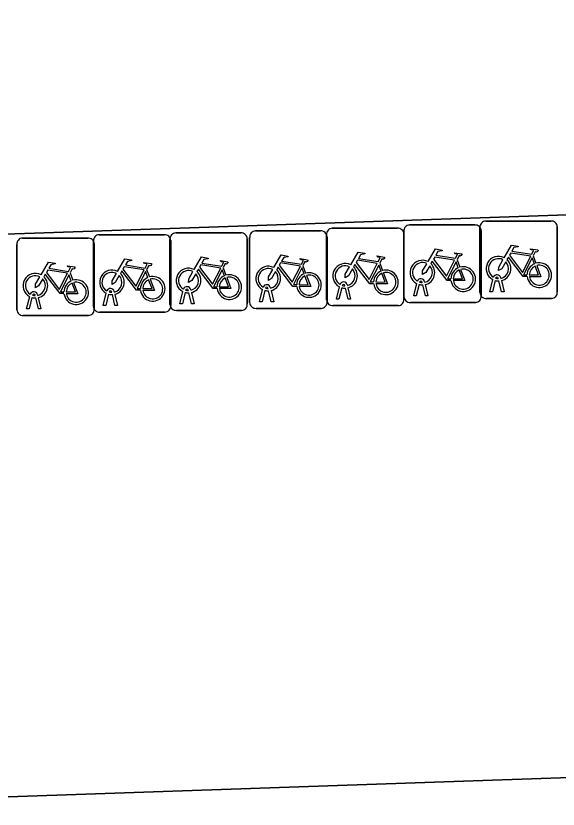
# Model space of a CAD drawing. Extents: x 160554 to 161248, y 385329 to 386506.
# Drawn here: x 160816.57 to 160823.58, y 386225.67 to 386235.92 of the extents above; entities that cross this region are included whole.
import ezdxf

# ---------------------------------------------------------------- set-up
doc = ezdxf.new("R2010")
doc.units = 0
for name, color, linetype in [('IMGEO_Erf', 7, 'Continuous'), ('IMGEO_Fietsenrek', 7, 'Continuous'), ('IMGEO_Rijbaan_lokaal_open', 7, 'Continuous'), ('IMGEO_Voetpad_open', 7, 'Continuous')]:
    doc.layers.add(name, color=color, linetype=linetype)

msp = doc.modelspace()

# ---------------------------------------------------------------- linework, layer by layer
at = {"layer": 'IMGEO_Erf'}
msp.add_lwpolyline([(160773.601, 386232.427), (160773.55, 386232.945), (160773.585, 386232.947), (160772.723, 386259.502), (160779.18, 386259.756), (160779.996, 386233.226), (160780.051, 386231.849), (160793.688, 386232.317), (160806.667, 386232.763), (160836.092, 386233.774), (160836.049, 386235.257), (160834.783, 386270.735), (160825.465, 386270.379), (160825.546, 386268.203), (160825.746, 386268.21), (160826.839, 386237.663), (160786.059, 386236.166), (160784.968, 386266.76), (160811.841, 386267.718), (160811.445, 386278.832)], dxfattribs=at)
at = {"layer": 'IMGEO_Fietsenrek'}
for p, q in [((160821.661, 386233.218), (160822.502, 386233.218)), ((160822.502, 386233.218), (160821.661, 386233.218)), ((160822.644, 386233.269), (160823.485, 386233.269)), ((160823.485, 386233.269), (160822.644, 386233.269)), ((160818.639, 386233.115), (160819.48, 386233.115)), ((160819.48, 386233.115), (160818.639, 386233.115)), ((160819.669, 386233.141), (160820.51, 386233.141)), ((160820.51, 386233.141), (160819.669, 386233.141)), ((160820.662, 386233.176), (160821.503, 386233.176)), ((160821.503, 386233.176), (160820.662, 386233.176)), ((160821.586, 386232.293), (160821.586, 386233.134)), ((160821.586, 386233.134), (160821.586, 386232.293)), ((160822.569, 386232.344), (160822.569, 386233.185)), ((160822.569, 386233.185), (160822.569, 386232.344)), ((160822.586, 386233.143), (160822.586, 386232.302)), ((160822.586, 386232.302), (160822.586, 386233.143)), ((160823.569, 386233.194), (160823.569, 386232.353)), ((160823.569, 386232.353), (160823.569, 386233.194)), ((160816.661, 386233.049), (160817.502, 386233.049)), ((160817.502, 386233.049), (160816.661, 386233.049)), ((160817.575, 386232.167), (160817.575, 386233.008)), ((160817.575, 386233.008), (160817.575, 386232.167)), ((160817.65, 386233.092), (160818.491, 386233.092)), ((160818.491, 386233.092), (160817.65, 386233.092)), ((160818.564, 386232.19), (160818.564, 386233.031)), ((160818.564, 386233.031), (160818.564, 386232.19)), ((160818.575, 386233.017), (160818.575, 386232.176)), ((160818.575, 386232.176), (160818.575, 386233.017)), ((160819.564, 386233.04), (160819.564, 386232.199)), ((160819.564, 386232.199), (160819.564, 386233.04)), ((160819.594, 386232.216), (160819.594, 386233.057)), ((160819.594, 386233.057), (160819.594, 386232.216)), ((160820.587, 386232.251), (160820.587, 386233.092)), ((160820.587, 386233.092), (160820.587, 386232.251)), ((160820.594, 386233.066), (160820.594, 386232.225)), ((160820.594, 386232.225), (160820.594, 386233.066)), ((160821.587, 386233.101), (160821.587, 386232.26)), ((160821.587, 386232.26), (160821.587, 386233.101)), ((160816.586, 386232.124), (160816.586, 386232.965)), ((160816.586, 386232.965), (160816.586, 386232.124)), ((160817.586, 386232.974), (160817.586, 386232.133)), ((160817.586, 386232.133), (160817.586, 386232.974)), ((160823.256, 386232.818), (160823.292, 386232.723)), ((160821.274, 386232.725), (160821.31, 386232.63)), ((160822.273, 386232.767), (160822.309, 386232.672)), ((160817.273, 386232.598), (160817.309, 386232.503)), ((160818.262, 386232.641), (160818.298, 386232.546)), ((160819.251, 386232.664), (160819.287, 386232.569)), ((160820.281, 386232.69), (160820.317, 386232.595)), ((160822.696, 386232.353), (160822.735, 386232.513)), ((160822.765, 386232.501), (160822.73, 386232.353)), ((160822.807, 386232.525), (160822.806, 386232.529)), ((160822.848, 386232.353), (160822.814, 386232.495)), ((160822.838, 386232.536), (160822.839, 386232.529)), ((160822.846, 386232.499), (160822.881, 386232.353)), ((160819.832, 386232.397), (160819.831, 386232.401)), ((160819.863, 386232.408), (160819.864, 386232.401)), ((160820.714, 386232.26), (160820.753, 386232.42)), ((160820.783, 386232.408), (160820.748, 386232.26)), ((160820.825, 386232.432), (160820.824, 386232.436)), ((160820.866, 386232.26), (160820.832, 386232.402)), ((160820.856, 386232.443), (160820.857, 386232.436)), ((160820.864, 386232.406), (160820.899, 386232.26)), ((160821.713, 386232.302), (160821.752, 386232.462)), ((160821.782, 386232.45), (160821.747, 386232.302)), ((160821.824, 386232.474), (160821.823, 386232.478)), ((160821.865, 386232.302), (160821.831, 386232.444)), ((160821.855, 386232.485), (160821.856, 386232.478)), ((160821.863, 386232.448), (160821.898, 386232.302)), ((160816.713, 386232.133), (160816.752, 386232.293)), ((160816.824, 386232.305), (160816.823, 386232.309)), ((160816.855, 386232.316), (160816.856, 386232.309)), ((160817.702, 386232.176), (160817.741, 386232.336)), ((160817.771, 386232.324), (160817.736, 386232.176)), ((160817.813, 386232.348), (160817.812, 386232.352)), ((160817.854, 386232.176), (160817.82, 386232.318)), ((160817.844, 386232.359), (160817.845, 386232.352)), ((160817.852, 386232.322), (160817.887, 386232.176)), ((160818.691, 386232.199), (160818.73, 386232.359)), ((160818.76, 386232.347), (160818.725, 386232.199)), ((160818.802, 386232.371), (160818.801, 386232.375)), ((160818.843, 386232.199), (160818.809, 386232.341)), ((160818.833, 386232.382), (160818.834, 386232.375)), ((160818.841, 386232.345), (160818.876, 386232.199)), ((160819.721, 386232.225), (160819.76, 386232.385)), ((160819.79, 386232.373), (160819.755, 386232.225)), ((160819.873, 386232.225), (160819.839, 386232.367)), ((160819.871, 386232.371), (160819.906, 386232.225)), ((160821.747, 386232.302), (160821.713, 386232.302)), ((160821.898, 386232.302), (160821.865, 386232.302)), ((160822.73, 386232.353), (160822.696, 386232.353)), ((160822.881, 386232.353), (160822.848, 386232.353)), ((160816.782, 386232.281), (160816.747, 386232.133)), ((160816.865, 386232.133), (160816.831, 386232.275)), ((160816.863, 386232.279), (160816.898, 386232.133)), ((160818.725, 386232.199), (160818.691, 386232.199)), ((160818.876, 386232.199), (160818.843, 386232.199)), ((160819.755, 386232.225), (160819.721, 386232.225)), ((160819.906, 386232.225), (160819.873, 386232.225)), ((160820.748, 386232.26), (160820.714, 386232.26)), ((160820.899, 386232.26), (160820.866, 386232.26)), ((160822.511, 386232.218), (160821.67, 386232.218)), ((160821.67, 386232.218), (160822.511, 386232.218)), ((160823.494, 386232.269), (160822.653, 386232.269)), ((160822.653, 386232.269), (160823.494, 386232.269)), ((160816.747, 386232.133), (160816.713, 386232.133)), ((160816.898, 386232.133), (160816.865, 386232.133)), ((160818.5, 386232.092), (160817.659, 386232.092)), ((160817.659, 386232.092), (160818.5, 386232.092)), ((160817.736, 386232.176), (160817.702, 386232.176)), ((160817.887, 386232.176), (160817.854, 386232.176)), ((160819.489, 386232.115), (160818.648, 386232.115)), ((160818.648, 386232.115), (160819.489, 386232.115)), ((160820.519, 386232.141), (160819.678, 386232.141)), ((160819.678, 386232.141), (160820.519, 386232.141)), ((160821.512, 386232.176), (160820.671, 386232.176)), ((160820.671, 386232.176), (160821.512, 386232.176)), ((160817.511, 386232.049), (160816.67, 386232.049)), ((160816.67, 386232.049), (160817.511, 386232.049))]:
    msp.add_line(p, q, dxfattribs=at)
for points in [[(160821.899, 386232.744), (160821.994, 386232.908), (160822.08, 386232.894), (160822.082, 386232.885), (160822.026, 386232.874), (160821.999, 386232.829), (160822.255, 386232.788)], [(160822.882, 386232.795), (160822.977, 386232.959), (160823.063, 386232.945), (160823.065, 386232.936), (160823.009, 386232.925), (160822.982, 386232.88), (160823.238, 386232.839)], [(160823.238, 386232.839), (160823.263, 386232.888), (160823.257, 386232.892), (160823.234, 386232.896), (160823.222, 386232.903), (160823.221, 386232.906), (160823.223, 386232.911), (160823.318, 386232.896), (160823.32, 386232.886), (160823.31, 386232.873), (160823.298, 386232.867), (160823.284, 386232.873), (160823.256, 386232.818)], [(160818.877, 386232.641), (160818.972, 386232.805), (160819.058, 386232.791), (160819.06, 386232.782), (160819.004, 386232.771), (160818.977, 386232.726), (160819.233, 386232.685)], [(160819.907, 386232.667), (160820.002, 386232.831), (160820.088, 386232.817), (160820.09, 386232.808), (160820.034, 386232.797), (160820.007, 386232.752), (160820.263, 386232.711)], [(160820.9, 386232.702), (160820.995, 386232.866), (160821.081, 386232.852), (160821.083, 386232.843), (160821.027, 386232.832), (160821, 386232.787), (160821.256, 386232.746)], [(160821.256, 386232.746), (160821.281, 386232.795), (160821.275, 386232.799), (160821.252, 386232.803), (160821.24, 386232.81), (160821.239, 386232.813), (160821.241, 386232.818), (160821.336, 386232.803), (160821.338, 386232.793), (160821.328, 386232.78), (160821.316, 386232.774), (160821.302, 386232.78), (160821.274, 386232.725)], [(160822.242, 386232.763), (160821.985, 386232.804), (160821.968, 386232.775), (160822.135, 386232.555), (160822.242, 386232.763)], [(160822.255, 386232.788), (160822.28, 386232.837), (160822.274, 386232.841), (160822.251, 386232.845), (160822.239, 386232.852), (160822.238, 386232.855), (160822.24, 386232.86), (160822.335, 386232.845), (160822.337, 386232.835), (160822.327, 386232.822), (160822.315, 386232.816), (160822.301, 386232.822), (160822.273, 386232.767)], [(160823.178, 386232.551), (160823.128, 386232.551), (160822.937, 386232.802), (160822.918, 386232.77)], [(160823.225, 386232.814), (160822.968, 386232.855), (160822.951, 386232.826), (160823.118, 386232.606), (160823.225, 386232.814)], [(160816.899, 386232.575), (160816.994, 386232.739), (160817.08, 386232.725), (160817.082, 386232.716), (160817.026, 386232.705), (160816.999, 386232.66), (160817.255, 386232.619)], [(160817.888, 386232.618), (160817.983, 386232.782), (160818.069, 386232.768), (160818.071, 386232.759), (160818.015, 386232.748), (160817.988, 386232.703), (160818.244, 386232.662)], [(160818.244, 386232.662), (160818.269, 386232.711), (160818.263, 386232.715), (160818.24, 386232.719), (160818.228, 386232.726), (160818.227, 386232.729), (160818.229, 386232.734), (160818.324, 386232.719), (160818.326, 386232.709), (160818.316, 386232.696), (160818.304, 386232.69), (160818.29, 386232.696), (160818.262, 386232.641)], [(160819.22, 386232.66), (160818.963, 386232.701), (160818.946, 386232.672), (160819.113, 386232.452), (160819.22, 386232.66)], [(160819.233, 386232.685), (160819.258, 386232.734), (160819.252, 386232.738), (160819.229, 386232.742), (160819.217, 386232.749), (160819.216, 386232.752), (160819.218, 386232.757), (160819.313, 386232.742), (160819.315, 386232.732), (160819.305, 386232.719), (160819.293, 386232.713), (160819.279, 386232.719), (160819.251, 386232.664)], [(160820.25, 386232.686), (160819.993, 386232.727), (160819.976, 386232.698), (160820.143, 386232.478), (160820.25, 386232.686)], [(160820.263, 386232.711), (160820.288, 386232.76), (160820.282, 386232.764), (160820.259, 386232.768), (160820.247, 386232.775), (160820.246, 386232.778), (160820.248, 386232.783), (160820.343, 386232.768), (160820.345, 386232.758), (160820.335, 386232.745), (160820.323, 386232.739), (160820.309, 386232.745), (160820.281, 386232.69)], [(160821.196, 386232.458), (160821.146, 386232.458), (160820.955, 386232.709), (160820.936, 386232.677)], [(160821.243, 386232.721), (160820.986, 386232.762), (160820.969, 386232.733), (160821.136, 386232.513), (160821.243, 386232.721)], [(160821.291, 386232.623), (160821.261, 386232.7), (160821.152, 386232.482), (160821.195, 386232.482)], [(160821.92, 386232.692), (160821.868, 386232.602), (160821.828, 386232.577), (160821.829, 386232.624), (160821.884, 386232.718)], [(160822.195, 386232.5), (160822.145, 386232.5), (160821.954, 386232.751), (160821.935, 386232.719)], [(160822.29, 386232.665), (160822.26, 386232.742), (160822.151, 386232.524), (160822.194, 386232.524)], [(160822.903, 386232.743), (160822.851, 386232.653), (160822.811, 386232.628), (160822.812, 386232.675), (160822.867, 386232.769)], [(160823.273, 386232.716), (160823.243, 386232.793), (160823.134, 386232.575), (160823.177, 386232.575)], [(160817.242, 386232.594), (160816.985, 386232.635), (160816.968, 386232.606), (160817.135, 386232.386), (160817.242, 386232.594)], [(160817.255, 386232.619), (160817.28, 386232.668), (160817.274, 386232.672), (160817.251, 386232.676), (160817.239, 386232.683), (160817.238, 386232.686), (160817.24, 386232.691), (160817.335, 386232.676), (160817.337, 386232.666), (160817.327, 386232.653), (160817.315, 386232.647), (160817.301, 386232.653), (160817.273, 386232.598)], [(160818.184, 386232.374), (160818.134, 386232.374), (160817.943, 386232.625), (160817.924, 386232.593)], [(160818.231, 386232.637), (160817.974, 386232.678), (160817.957, 386232.649), (160818.124, 386232.429), (160818.231, 386232.637)], [(160818.279, 386232.539), (160818.249, 386232.616), (160818.14, 386232.398), (160818.183, 386232.398)], [(160818.898, 386232.589), (160818.846, 386232.499), (160818.806, 386232.474), (160818.807, 386232.521), (160818.862, 386232.615)], [(160819.173, 386232.397), (160819.123, 386232.397), (160818.932, 386232.648), (160818.913, 386232.616)], [(160819.268, 386232.562), (160819.238, 386232.639), (160819.129, 386232.421), (160819.172, 386232.421)], [(160819.928, 386232.615), (160819.876, 386232.525), (160819.836, 386232.499), (160819.837, 386232.547), (160819.892, 386232.641)], [(160820.203, 386232.423), (160820.153, 386232.423), (160819.962, 386232.674), (160819.943, 386232.642)], [(160820.298, 386232.588), (160820.268, 386232.665), (160820.159, 386232.447), (160820.202, 386232.447)], [(160820.921, 386232.65), (160820.869, 386232.56), (160820.829, 386232.535), (160820.83, 386232.582), (160820.885, 386232.676)], [(160821.225, 386232.482), (160821.345, 386232.481), (160821.301, 386232.595)], [(160821.321, 386232.602), (160821.376, 386232.457), (160821.226, 386232.457)], [(160822.224, 386232.524), (160822.344, 386232.523), (160822.3, 386232.637)], [(160822.32, 386232.644), (160822.375, 386232.499), (160822.225, 386232.499)], [(160823.207, 386232.575), (160823.327, 386232.574), (160823.283, 386232.688)], [(160823.303, 386232.695), (160823.358, 386232.55), (160823.208, 386232.55)], [(160816.92, 386232.523), (160816.868, 386232.433), (160816.828, 386232.408), (160816.829, 386232.455), (160816.884, 386232.549)], [(160817.195, 386232.331), (160817.145, 386232.331), (160816.954, 386232.582), (160816.935, 386232.55)], [(160817.29, 386232.496), (160817.26, 386232.573), (160817.151, 386232.355), (160817.194, 386232.355)], [(160817.909, 386232.566), (160817.857, 386232.476), (160817.817, 386232.451), (160817.818, 386232.498), (160817.873, 386232.592)], [(160818.213, 386232.398), (160818.333, 386232.397), (160818.289, 386232.511)], [(160818.309, 386232.518), (160818.364, 386232.373), (160818.214, 386232.373)], [(160819.202, 386232.421), (160819.322, 386232.42), (160819.278, 386232.534)], [(160819.298, 386232.541), (160819.353, 386232.396), (160819.203, 386232.396)], [(160820.232, 386232.447), (160820.352, 386232.446), (160820.308, 386232.56)], [(160820.328, 386232.567), (160820.383, 386232.422), (160820.233, 386232.422)], [(160817.224, 386232.355), (160817.344, 386232.354), (160817.3, 386232.468)], [(160817.32, 386232.475), (160817.375, 386232.33), (160817.225, 386232.33)]]:
    msp.add_lwpolyline(points, dxfattribs=at)
for centre, radius, start, end in [((160821.664, 386233.14), 0.0779, 92.4484, 184.2845), ((160821.664, 386233.14), 0.0779, 92.4484, 184.2845), ((160822.508, 386233.14), 0.0779, 2.4484, 94.2845), ((160822.508, 386233.14), 0.0779, 2.4484, 94.2845), ((160822.647, 386233.191), 0.0779, 92.4484, 184.2845), ((160822.647, 386233.191), 0.0779, 92.4484, 184.2845), ((160823.491, 386233.191), 0.0779, 2.4484, 94.2845), ((160823.491, 386233.191), 0.0779, 2.4484, 94.2845), ((160818.642, 386233.037), 0.0779, 92.4484, 184.2845), ((160818.642, 386233.037), 0.0779, 92.4484, 184.2845), ((160819.486, 386233.037), 0.0779, 2.4484, 94.2845), ((160819.486, 386233.037), 0.0779, 2.4484, 94.2845), ((160819.672, 386233.063), 0.0779, 92.4484, 184.2845), ((160819.672, 386233.063), 0.0779, 92.4484, 184.2845), ((160820.516, 386233.063), 0.0779, 2.4484, 94.2845), ((160820.516, 386233.063), 0.0779, 2.4484, 94.2845), ((160820.665, 386233.098), 0.0779, 92.4484, 184.2845), ((160820.665, 386233.098), 0.0779, 92.4484, 184.2845), ((160821.509, 386233.098), 0.0779, 2.4484, 94.2845), ((160821.509, 386233.098), 0.0779, 2.4484, 94.2845), ((160816.664, 386232.971), 0.0779, 92.4484, 184.2845), ((160816.664, 386232.971), 0.0779, 92.4484, 184.2845), ((160817.508, 386232.971), 0.0779, 2.4484, 94.2845), ((160817.508, 386232.971), 0.0779, 2.4484, 94.2845), ((160817.653, 386233.014), 0.0779, 92.4484, 184.2845), ((160817.653, 386233.014), 0.0779, 92.4484, 184.2845), ((160818.497, 386233.014), 0.0779, 2.4484, 94.2845), ((160818.497, 386233.014), 0.0779, 2.4484, 94.2845), ((160822.809, 386232.654), 0.159, 62.6766, 242.1369), ((160820.827, 386232.561), 0.159, 62.6766, 242.1369), ((160821.826, 386232.603), 0.159, 62.6766, 242.1369), ((160821.826, 386232.603), 0.129, 63.3192, 238.903), ((160821.826, 386232.603), 0.159, 283.5766, 46.6042), ((160822.809, 386232.654), 0.129, 63.3192, 238.903), ((160822.809, 386232.654), 0.129, 283.6043, 43.4302), ((160822.809, 386232.654), 0.159, 283.5766, 46.6042), ((160823.336, 386232.57), 0.159, 113.3408, 178.3217), ((160823.336, 386232.57), 0.159, 187.0065, 105.7708), ((160823.336, 386232.57), 0.129, 188.6715, 104.5883), ((160817.815, 386232.477), 0.159, 62.6766, 242.1369), ((160817.815, 386232.477), 0.129, 63.3192, 238.903), ((160818.804, 386232.5), 0.159, 62.6766, 242.1369), ((160818.804, 386232.5), 0.129, 63.3192, 238.903), ((160818.804, 386232.5), 0.159, 283.5766, 46.6042), ((160819.834, 386232.526), 0.159, 62.6766, 242.1369), ((160819.834, 386232.526), 0.129, 63.3192, 238.903), ((160819.834, 386232.526), 0.129, 283.6043, 43.4302), ((160819.834, 386232.526), 0.159, 283.5766, 46.6042), ((160820.361, 386232.442), 0.159, 187.0065, 105.7708), ((160820.827, 386232.561), 0.129, 63.3192, 238.903), ((160820.827, 386232.561), 0.129, 283.6043, 43.4302), ((160820.827, 386232.561), 0.159, 283.5766, 46.6042), ((160821.354, 386232.477), 0.159, 113.3408, 178.3217), ((160821.354, 386232.477), 0.159, 187.0065, 105.7708), ((160821.354, 386232.477), 0.129, 113.923, 177.9556), ((160821.354, 386232.477), 0.129, 188.6715, 104.5883), ((160821.826, 386232.603), 0.129, 283.6043, 43.4302), ((160822.353, 386232.519), 0.159, 113.3408, 178.3217), ((160822.353, 386232.519), 0.159, 187.0065, 105.7708), ((160822.353, 386232.519), 0.129, 113.923, 177.9556), ((160822.353, 386232.519), 0.129, 188.6715, 104.5883), ((160823.336, 386232.57), 0.129, 113.923, 177.9556), ((160816.826, 386232.434), 0.159, 62.6766, 242.1369), ((160816.826, 386232.434), 0.129, 63.3192, 238.903), ((160816.826, 386232.434), 0.129, 283.6043, 43.4302), ((160816.826, 386232.434), 0.159, 283.5766, 46.6042), ((160817.353, 386232.35), 0.159, 113.3408, 178.3217), ((160817.353, 386232.35), 0.159, 187.0065, 105.7708), ((160817.815, 386232.477), 0.129, 283.6043, 43.4302), ((160817.815, 386232.477), 0.159, 283.5766, 46.6042), ((160818.342, 386232.393), 0.159, 113.3408, 178.3217), ((160818.342, 386232.393), 0.159, 187.0065, 105.7708), ((160818.342, 386232.393), 0.129, 113.923, 177.9556), ((160818.342, 386232.393), 0.129, 188.6715, 104.5883), ((160818.804, 386232.5), 0.129, 283.6043, 43.4302), ((160819.331, 386232.416), 0.159, 113.3408, 178.3217), ((160819.331, 386232.416), 0.159, 187.0065, 105.7708), ((160819.331, 386232.416), 0.129, 113.923, 177.9556), ((160819.331, 386232.416), 0.129, 188.6715, 104.5883), ((160820.361, 386232.442), 0.159, 113.3408, 178.3217), ((160820.361, 386232.442), 0.129, 113.923, 177.9556), ((160820.361, 386232.442), 0.129, 188.6715, 104.5883), ((160821.806, 386232.474), 0.0499, 12.8025, 158.6934), ((160821.806, 386232.474), 0.0174, 12.8025, 163.4502), ((160822.789, 386232.525), 0.0499, 12.8025, 158.6934), ((160822.809, 386232.654), 0.159, 253.9967, 271.7867), ((160822.789, 386232.525), 0.0174, 12.8025, 163.4502), ((160822.809, 386232.654), 0.129, 253.415, 269.0204), ((160817.353, 386232.35), 0.129, 113.923, 177.9556), ((160817.353, 386232.35), 0.129, 188.6715, 104.5883), ((160817.795, 386232.348), 0.0499, 12.8025, 158.6934), ((160818.784, 386232.371), 0.0499, 12.8025, 158.6934), ((160818.784, 386232.371), 0.0174, 12.8025, 163.4502), ((160819.814, 386232.397), 0.0499, 12.8025, 158.6934), ((160819.814, 386232.397), 0.0174, 12.8025, 163.4502), ((160819.834, 386232.526), 0.129, 253.415, 269.0204), ((160820.807, 386232.432), 0.0499, 12.8025, 158.6934), ((160820.827, 386232.561), 0.159, 253.9967, 271.7867), ((160820.807, 386232.432), 0.0174, 12.8025, 163.4502), ((160820.827, 386232.561), 0.129, 253.415, 269.0204), ((160821.826, 386232.603), 0.159, 253.9967, 271.7867), ((160821.826, 386232.603), 0.129, 253.415, 269.0204), ((160816.806, 386232.305), 0.0499, 12.8025, 158.6934), ((160816.806, 386232.305), 0.0174, 12.8025, 163.4502), ((160816.826, 386232.434), 0.129, 253.415, 269.0204), ((160817.815, 386232.477), 0.159, 253.9967, 271.7867), ((160817.795, 386232.348), 0.0174, 12.8025, 163.4502), ((160817.815, 386232.477), 0.129, 253.415, 269.0204), ((160818.804, 386232.5), 0.159, 253.9967, 271.7867), ((160818.804, 386232.5), 0.129, 253.415, 269.0204), ((160819.834, 386232.526), 0.159, 253.9967, 271.7867), ((160821.664, 386232.296), 0.0779, 182.4484, 274.2845), ((160821.664, 386232.296), 0.0779, 182.4484, 274.2845), ((160822.508, 386232.296), 0.0779, 272.4484, 4.2845), ((160822.508, 386232.296), 0.0779, 272.4484, 4.2845), ((160822.647, 386232.347), 0.0779, 182.4484, 274.2845), ((160822.647, 386232.347), 0.0779, 182.4484, 274.2845), ((160823.491, 386232.347), 0.0779, 272.4484, 4.2845), ((160823.491, 386232.347), 0.0779, 272.4484, 4.2845), ((160816.826, 386232.434), 0.159, 253.9967, 271.7867), ((160818.642, 386232.193), 0.0779, 182.4484, 274.2845), ((160818.642, 386232.193), 0.0779, 182.4484, 274.2845), ((160819.486, 386232.193), 0.0779, 272.4484, 4.2845), ((160819.486, 386232.193), 0.0779, 272.4484, 4.2845), ((160819.672, 386232.219), 0.0779, 182.4484, 274.2845), ((160819.672, 386232.219), 0.0779, 182.4484, 274.2845), ((160820.516, 386232.219), 0.0779, 272.4484, 4.2845), ((160820.516, 386232.219), 0.0779, 272.4484, 4.2845), ((160820.665, 386232.254), 0.0779, 182.4484, 274.2845), ((160820.665, 386232.254), 0.0779, 182.4484, 274.2845), ((160821.509, 386232.254), 0.0779, 272.4484, 4.2845), ((160821.509, 386232.254), 0.0779, 272.4484, 4.2845), ((160816.664, 386232.127), 0.0779, 182.4484, 274.2845), ((160816.664, 386232.127), 0.0779, 182.4484, 274.2845), ((160817.508, 386232.127), 0.0779, 272.4484, 4.2845), ((160817.508, 386232.127), 0.0779, 272.4484, 4.2845), ((160817.653, 386232.17), 0.0779, 182.4484, 274.2845), ((160817.653, 386232.17), 0.0779, 182.4484, 274.2845), ((160818.497, 386232.17), 0.0779, 272.4484, 4.2845), ((160818.497, 386232.17), 0.0779, 272.4484, 4.2845)]:
    msp.add_arc(centre, radius, start, end, dxfattribs=at)
at = {"layer": 'IMGEO_Rijbaan_lokaal_open'}
for points in [[(160851.021, 386241.135), (160849.197, 386240.981), (160847.794, 386240.675), (160846.552, 386240.516), (160845.275, 386240.592), (160845.048, 386240.657), (160844.084, 386240.932), (160843.078, 386241.685), (160842.481, 386242.786), (160842.236, 386244.041), (160842.101, 386245.254), (160842.018, 386246.518), (160841.882, 386250.188), (160841.657, 386256.554), (160840.467, 386256.546), (160839.687, 386270.922), (160834.783, 386270.735), (160836.049, 386235.257), (160836.092, 386233.774), (160806.667, 386232.763), (160793.688, 386232.317)], [(160849.865, 386213.91), (160848.841, 386213.867), (160846.876, 386213.804), (160845.835, 386213.757), (160845.837, 386213.699), (160845.85, 386213.372), (160800.52, 386211.721), (160800.435, 386214.337), (160800.284, 386214.332), (160798.632, 386214.275), (160798.412, 386222.183), (160798.324, 386225.21), (160841.631, 386226.697), (160931.697, 386229.873)]]:
    msp.add_lwpolyline(points, dxfattribs=at)
at = {"layer": 'IMGEO_Voetpad_open'}
msp.add_lwpolyline([(160931.697, 386229.873), (160841.631, 386226.697), (160798.324, 386225.21), (160798.412, 386222.183), (160800.038, 386222.239), (160846.495, 386223.835), (160848.491, 386223.912), (160872.085, 386224.763)], dxfattribs=at)

doc.saveas('drawing.dxf')
